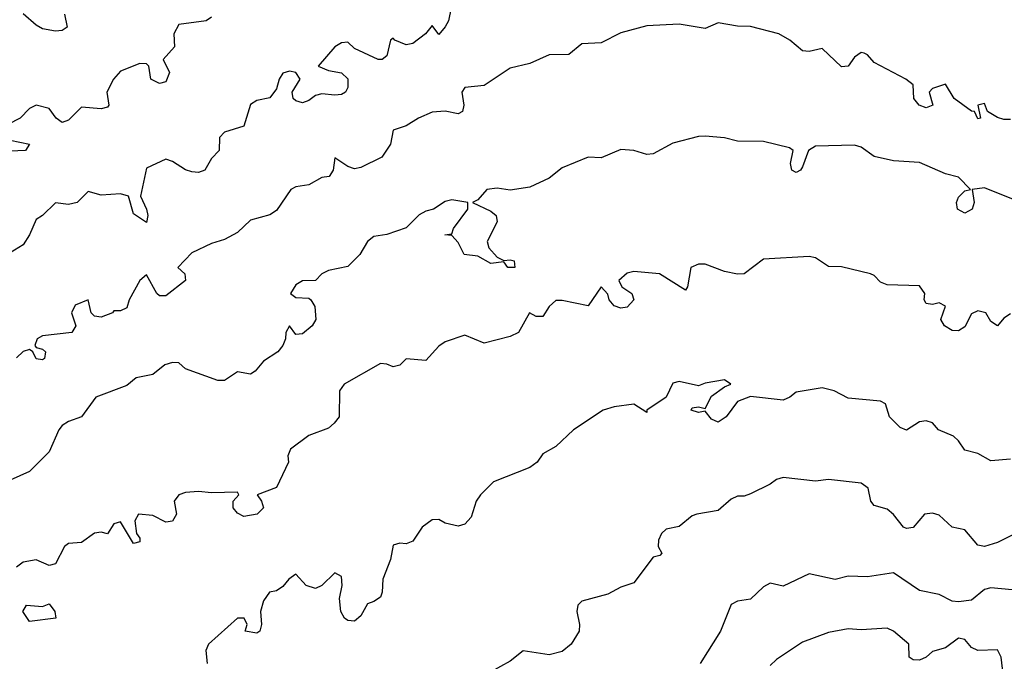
# Model space of a CAD drawing. Header units: metres. Extents: x -51132 to -49532, y -231222 to -229437.
# Tile 471 of 656: x -50080 to -50005, y -230201 to -230152. Entities that reach past the tile are written whole.
import ezdxf

# ---------------------------------------------------------------- set-up
doc = ezdxf.new("R2010")
doc.units = ezdxf.units.M
for name, color, linetype in [('CONTOUR_HALF', 8, 'Continuous'), ('CONTOUR_INDEX', 1, 'Continuous'), ('CONTOUR_INTER', 3, 'Continuous')]:
    doc.layers.add(name, color=color, linetype=linetype)

msp = doc.modelspace()

# ---------------------------------------------------------------- linework, layer by layer
at = {"layer": 'CONTOUR_HALF'}
for points, elevation in [([(-50065.58, -230151.475), (-50065.989, -230151.759), (-50068.08, -230152.057), (-50068.465, -230152.759), (-50068.412, -230153.759), (-50069.304, -230154.759), (-50068.804, -230155.759), (-50069.08, -230156.474), (-50069.58, -230156.599), (-50070.249, -230156.259), (-50070.399, -230155.259), (-50070.58, -230155.071), (-50071.08, -230155.067), (-50072.58, -230155.654), (-50073.121, -230156.259), (-50073.623, -230157.259), (-50073.48, -230158.259), (-50073.58, -230158.417), (-50074.08, -230158.536), (-50075.58, -230158.421), (-50076.58, -230159.408), (-50077.08, -230159.586), (-50077.526, -230159.259), (-50078.08, -230158.509), (-50079.08, -230158.254), (-50079.58, -230158.521), (-50080.303, -230159.259), (-50081.244, -230159.759)], 75.5), ([(-50004.08, -230159.359), (-50004.58, -230159.37), (-50005.08, -230159.225), (-50005.853, -230158.759), (-50006.08, -230158.123), (-50006.591, -230158.259), (-50006.377, -230159.259), (-50006.58, -230159.314), (-50006.838, -230158.759), (-50007.08, -230158.721), (-50008.422, -230157.759), (-50009.08, -230156.636), (-50010.08, -230156.987), (-50010.333, -230157.259), (-50010.066, -230158.259), (-50010.58, -230158.461), (-50011.111, -230158.259), (-50011.516, -230157.759), (-50011.58, -230156.705), (-50012.142, -230156.259), (-50014.58, -230154.968), (-50015.08, -230154.382), (-50015.331, -230154.259), (-50015.58, -230154.207), (-50016.08, -230154.57), (-50016.58, -230155.257), (-50017.08, -230155.307), (-50018.58, -230153.908), (-50019.58, -230154.129), (-50020.08, -230154.09), (-50021.068, -230153.259), (-50021.907, -230152.759), (-50024.08, -230152.205), (-50025.08, -230152.188), (-50026.58, -230151.932), (-50027.58, -230152.369), (-50029.58, -230152.021), (-50032.08, -230152.162), (-50034.08, -230152.689), (-50035.58, -230153.471), (-50037.08, -230153.538), (-50038.08, -230154.369), (-50039.58, -230154.394), (-50041.08, -230155.05), (-50042.58, -230155.426), (-50044.58, -230156.742), (-50046.08, -230156.9), (-50046.303, -230157.259), (-50046.142, -230158.259), (-50046.251, -230158.759), (-50046.58, -230158.939), (-50047.58, -230158.723), (-50048.58, -230158.813), (-50049.644, -230159.259), (-50050.58, -230159.848), (-50051.58, -230160.201), (-50051.803, -230161.259), (-50052.468, -230162.259), (-50054.08, -230163.067), (-50054.58, -230163.177), (-50055.08, -230162.999), (-50056.08, -230162.317), (-50056.202, -230163.259), (-50056.511, -230163.759), (-50057.08, -230163.842), (-50058.08, -230164.397), (-50059.08, -230164.545), (-50059.477, -230164.759), (-50060.58, -230166.385), (-50061.08, -230166.709), (-50062.58, -230167.107), (-50063.58, -230168.062), (-50064.58, -230168.606), (-50065.58, -230168.91), (-50067.08, -230169.623), (-50068.164, -230170.759), (-50067.631, -230171.259), (-50067.583, -230171.759), (-50069.08, -230172.945), (-50069.58, -230172.938), (-50069.771, -230172.759), (-50070.58, -230171.32), (-50071.08, -230171.774), (-50071.91, -230173.259), (-50072.08, -230173.882), (-50072.58, -230174.094), (-50073.08, -230174.09), (-50073.192, -230174.259), (-50074.08, -230174.599), (-50074.58, -230174.519), (-50074.843, -230174.259), (-50075.079, -230173.259), (-50076.08, -230173.674), (-50076.353, -230174.259), (-50076.017, -230175.259), (-50076.333, -230175.759), (-50078.58, -230176.033), (-50078.989, -230176.259), (-50079.182, -230176.759), (-50079.08, -230176.925), (-50078.58, -230177.056), (-50078.34, -230177.259), (-50078.435, -230177.759), (-50078.58, -230177.877), (-50079.08, -230177.797), (-50079.329, -230177.259), (-50079.58, -230177.088), (-50080.08, -230177.23), (-50080.58, -230177.727)], 74.5), ([(-50081.08, -230160.964), (-50079.58, -230161.278), (-50079.895, -230161.759), (-50081.08, -230161.8)], 75.5), ([(-50004.08, -230174.34), (-50004.58, -230174.653), (-50005.08, -230175.258), (-50005.58, -230174.924), (-50005.972, -230174.259), (-50006.58, -230174.095), (-50007.08, -230174.321), (-50007.58, -230175.343), (-50008.08, -230175.635), (-50008.58, -230175.604), (-50009.148, -230175.259), (-50009.437, -230174.759), (-50009.08, -230173.743), (-50009.58, -230173.49), (-50010.08, -230173.604), (-50010.58, -230173.525), (-50010.732, -230173.259), (-50010.679, -230172.759), (-50011.08, -230172.184), (-50013.58, -230172.104), (-50014.08, -230171.886), (-50014.58, -230171.367), (-50014.859, -230171.259), (-50017.08, -230170.7), (-50018.08, -230170.689), (-50019.08, -230170.029), (-50019.58, -230169.914), (-50023.08, -230170.129), (-50024.58, -230171.239), (-50025.08, -230171.275), (-50026.08, -230171.059), (-50027.58, -230170.513), (-50028.08, -230170.501), (-50028.684, -230170.759), (-50028.932, -230172.259), (-50029.08, -230172.512), (-50031.094, -230171.259), (-50033.08, -230171.061), (-50033.58, -230171.204), (-50034.224, -230171.759), (-50033.998, -230172.259), (-50033.212, -230172.759), (-50033.065, -230173.259), (-50033.58, -230173.819), (-50034.08, -230173.905), (-50034.58, -230173.724), (-50034.976, -230173.259), (-50035.08, -230172.806), (-50035.58, -230172.254), (-50036.58, -230173.712), (-50038.58, -230173.293), (-50039.08, -230173.293), (-50039.591, -230173.759), (-50040.08, -230174.539), (-50040.58, -230174.543), (-50041.105, -230174.259), (-50041.949, -230175.759), (-50042.58, -230176.089), (-50044.58, -230176.592), (-50046.08, -230175.967), (-50047.58, -230176.488), (-50048.08, -230176.83), (-50049.08, -230177.918), (-50050.58, -230177.792), (-50051.08, -230178.292), (-50051.58, -230178.409), (-50052.08, -230178.201), (-50052.58, -230178.167), (-50055.369, -230179.759), (-50055.727, -230180.259), (-50055.76, -230182.259), (-50056.123, -230182.759), (-50056.58, -230183.126), (-50058.08, -230183.701), (-50059.494, -230184.759), (-50059.697, -230185.259), (-50059.64, -230185.759), (-50060.58, -230187.705), (-50062.067, -230188.259), (-50061.726, -230188.759), (-50061.58, -230189.259), (-50062.071, -230189.759), (-50063.08, -230189.95), (-50063.58, -230189.682), (-50063.9, -230189.259), (-50063.907, -230188.759), (-50063.459, -230188.259), (-50063.58, -230188.069), (-50065.58, -230188.114), (-50066.58, -230188.005), (-50067.58, -230188.101), (-50068.093, -230188.259), (-50068.445, -230188.759), (-50068.278, -230189.759), (-50068.58, -230190.29), (-50069.08, -230190.382), (-50070.08, -230189.85), (-50071.19, -230189.759), (-50071.476, -230190.259), (-50071.347, -230191.259), (-50071.08, -230191.6), (-50071.08, -230191.883), (-50071.58, -230192.019), (-50072.58, -230190.339), (-50073.08, -230190.497), (-50073.58, -230191.268), (-50074.08, -230191.154), (-50074.58, -230191.215), (-50075.58, -230191.952), (-50076.58, -230192.018), (-50076.879, -230192.259), (-50077.58, -230193.582), (-50078.08, -230193.722), (-50079.08, -230193.263), (-50080.08, -230193.446), (-50080.58, -230193.833)], 73.5), ([(-50003.58, -230191.184), (-50005.08, -230191.933), (-50006.08, -230192.258), (-50006.58, -230192.156), (-50007.58, -230190.976), (-50008.58, -230190.751), (-50009.58, -230189.833), (-50010.08, -230189.685), (-50010.697, -230189.759), (-50011.58, -230190.795), (-50012.08, -230190.859), (-50012.319, -230190.759), (-50013.08, -230189.792), (-50013.58, -230189.373), (-50014.58, -230189.103), (-50014.832, -230188.759), (-50015.044, -230187.759), (-50015.58, -230187.36), (-50018.08, -230187.095), (-50019.08, -230187.223), (-50021.58, -230186.94), (-50022.08, -230187.084), (-50022.58, -230187.456), (-50024.08, -230188.191), (-50024.58, -230188.368), (-50025.08, -230188.373), (-50025.58, -230188.603), (-50026.58, -230189.473), (-50028.212, -230189.759), (-50028.58, -230189.897), (-50029.58, -230190.702), (-50030.58, -230190.911), (-50030.94, -230191.259), (-50031.171, -230191.759), (-50031.201, -230192.259), (-50030.903, -230192.759), (-50031.08, -230192.945), (-50031.58, -230193.069), (-50033.08, -230195.037), (-50034.08, -230195.389), (-50035.08, -230195.927), (-50037.08, -230196.463), (-50037.382, -230196.759), (-50037.445, -230197.259), (-50037.241, -230198.259), (-50037.279, -230198.759), (-50037.88, -230199.759), (-50038.58, -230200.342), (-50039.58, -230200.589), (-50041.58, -230200.271), (-50042.58, -230201.072), (-50044.08, -230201.892)], 72.5), ([(-50079.815, -230196.759), (-50078.58, -230196.866), (-50078.08, -230196.668), (-50077.641, -230197.259), (-50077.544, -230197.759), (-50079.58, -230198.034), (-50080.096, -230197.259), (-50079.815, -230196.759)], 73.5), ([(-50004.375, -230204.259), (-50004.803, -230200.759), (-50005.08, -230200.215), (-50006.58, -230200.256), (-50007.08, -230200.022), (-50007.58, -230199.418), (-50008.08, -230199.307), (-50009.08, -230200.046), (-50010.08, -230200.332), (-50010.58, -230200.773), (-50011.08, -230200.994), (-50011.58, -230200.966), (-50011.876, -230200.759), (-50011.899, -230199.759), (-50013.08, -230198.767), (-50013.58, -230198.532), (-50015.58, -230198.659), (-50016.58, -230198.595), (-50018.08, -230198.868), (-50020.08, -230199.626), (-50022.08, -230200.95), (-50022.58, -230201.406)], 71.5)]:
    msp.add_lwpolyline(points, dxfattribs=dict(at, elevation=elevation))
at = {"layer": 'CONTOUR_INDEX', "elevation": 75}
msp.add_lwpolyline([(-50047.127, -230150.759), (-50047.342, -230151.759), (-50047.58, -230152.236), (-50048.08, -230152.811), (-50048.58, -230152.138), (-50049.115, -230152.759), (-50050.08, -230153.522), (-50050.58, -230153.624), (-50051.464, -230153.259), (-50051.58, -230153.108), (-50051.793, -230153.259), (-50052.08, -230154.465), (-50052.439, -230154.759), (-50052.744, -230154.759), (-50054.58, -230153.908), (-50055.08, -230153.403), (-50055.58, -230153.454), (-50056.08, -230153.774), (-50057.371, -230155.259), (-50056.58, -230155.597), (-50055.58, -230155.779), (-50055.08, -230156.241), (-50055.08, -230156.902), (-50055.271, -230157.259), (-50055.58, -230157.436), (-50056.08, -230157.501), (-50057.08, -230157.391), (-50057.58, -230157.525), (-50058.08, -230157.909), (-50058.58, -230158.071), (-50059.08, -230157.941), (-50059.293, -230157.759), (-50059.366, -230157.259), (-50058.757, -230156.259), (-50059.08, -230155.736), (-50059.58, -230155.644), (-50060.08, -230155.809), (-50060.374, -230156.259), (-50060.58, -230156.999), (-50061.08, -230157.705), (-50062.08, -230157.915), (-50062.58, -230158.211), (-50063.08, -230159.87), (-50064.58, -230160.353), (-50064.961, -230160.759), (-50064.994, -230161.759), (-50065.58, -230162.373), (-50066.08, -230163.272), (-50066.58, -230163.44), (-50067.08, -230163.393), (-50067.58, -230163.251), (-50068.58, -230162.594), (-50069.08, -230162.433), (-50070.58, -230163.117), (-50071.029, -230165.259), (-50070.573, -230166.259), (-50070.476, -230166.759), (-50070.58, -230167.3), (-50071.58, -230166.635), (-50071.965, -230165.259), (-50072.58, -230165.103), (-50074.08, -230165.186), (-50075.08, -230164.915), (-50075.914, -230165.759), (-50076.58, -230165.901), (-50077.58, -230165.792), (-50078.58, -230166.757), (-50079.08, -230167.068), (-50079.594, -230168.259), (-50080.08, -230169.013), (-50081.08, -230169.627)], dxfattribs=at)
at = {"layer": 'CONTOUR_INTER'}
for points, elevation in [([(-50076.893, -230151.259), (-50076.692, -230152.259), (-50077.08, -230152.506), (-50077.58, -230152.568), (-50078.58, -230152.391), (-50079.08, -230152.114), (-50080.08, -230151.243)], 76), ([(-50003.58, -230165.629), (-50006.08, -230164.634), (-50007.02, -230164.759), (-50006.875, -230165.759), (-50007.031, -230166.259), (-50007.58, -230166.568), (-50008.157, -230166.259), (-50008.24, -230165.759), (-50008.08, -230165.34), (-50007.58, -230164.862), (-50007.155, -230164.759), (-50008.08, -230163.806), (-50009.08, -230163.559), (-50011.08, -230162.683), (-50013.08, -230162.55), (-50014.58, -230162.228), (-50015.58, -230161.497), (-50016.08, -230161.332), (-50019.08, -230161.411), (-50019.621, -230161.759), (-50020.08, -230163.006), (-50020.244, -230163.259), (-50020.58, -230163.452), (-50020.904, -230163.259), (-50021.02, -230162.759), (-50020.811, -230161.759), (-50021.08, -230161.546), (-50023.08, -230161.054), (-50025.08, -230161.029), (-50026.08, -230160.785), (-50027.58, -230160.649), (-50028.08, -230160.673), (-50030.08, -230161.189), (-50031.58, -230162.019), (-50032.08, -230162.052), (-50033.08, -230161.762), (-50034.08, -230161.684), (-50035.58, -230162.311), (-50036.58, -230162.263), (-50038.58, -230163.095), (-50039.58, -230163.896), (-50041.08, -230164.583), (-50042.58, -230164.805), (-50043.58, -230164.645), (-50044.38, -230164.759), (-50045.08, -230165.541), (-50045.491, -230165.759), (-50044.08, -230166.436), (-50043.658, -230166.759), (-50043.58, -230167.259), (-50044.355, -230168.759), (-50044.226, -230169.259), (-50043.58, -230169.975), (-50043.08, -230170.227), (-50042.58, -230170.164), (-50042.291, -230170.259), (-50042.237, -230170.759), (-50042.765, -230170.759), (-50043.08, -230170.331), (-50044.08, -230170.466), (-50045.08, -230169.888), (-50046.12, -230169.759), (-50046.58, -230168.847), (-50047.08, -230168.301), (-50047.607, -230168.259), (-50047.08, -230168.163), (-50046.954, -230167.759), (-50045.851, -230166.259), (-50045.849, -230165.759), (-50047.08, -230165.561), (-50047.58, -230165.682), (-50048.497, -230166.259), (-50049.08, -230166.414), (-50049.58, -230166.715), (-50050.58, -230167.706), (-50052.08, -230168.232), (-50053.08, -230168.366), (-50053.58, -230168.762), (-50054.153, -230169.759), (-50055.08, -230170.681), (-50056.58, -230170.991), (-50057.093, -230171.259), (-50057.58, -230171.752), (-50058.58, -230171.781), (-50059.08, -230172.109), (-50059.497, -230172.759), (-50059.08, -230173.061), (-50058.08, -230173.114), (-50057.935, -230173.259), (-50057.612, -230173.759), (-50057.541, -230174.759), (-50057.835, -230175.259), (-50058.58, -230175.861), (-50059.08, -230175.913), (-50059.58, -230175.26), (-50059.864, -230175.759), (-50059.872, -230176.259), (-50060.075, -230176.759), (-50060.466, -230177.259), (-50061.58, -230177.979), (-50062.202, -230178.759), (-50062.58, -230178.987), (-50063.58, -230178.809), (-50064.58, -230179.478), (-50065.08, -230179.478), (-50067.58, -230178.558), (-50068.08, -230178.109), (-50068.58, -230178.071), (-50069.176, -230178.259), (-50070.08, -230179.006), (-50071.37, -230179.259), (-50072.08, -230179.841), (-50074.486, -230180.759), (-50075.58, -230182.255), (-50076.58, -230182.61), (-50077.08, -230182.936), (-50077.334, -230183.259), (-50078.08, -230184.969), (-50079.58, -230186.484), (-50081.08, -230187.137)], 74), ([(-50004.08, -230185.521), (-50005.58, -230185.651), (-50006.58, -230185.08), (-50007.58, -230184.842), (-50008.08, -230184.11), (-50008.475, -230183.759), (-50009.629, -230183.259), (-50010.08, -230182.736), (-50010.58, -230182.574), (-50011.08, -230182.66), (-50012.08, -230183.302), (-50012.58, -230183.094), (-50013.387, -230182.259), (-50013.704, -230181.259), (-50014.08, -230181.044), (-50016.58, -230180.814), (-50017.652, -230180.259), (-50018.58, -230180.032), (-50020.58, -230180.366), (-50021.051, -230180.759), (-50021.58, -230180.991), (-50024.08, -230180.687), (-50025.08, -230181.094), (-50025.956, -230182.259), (-50026.58, -230182.674), (-50027.08, -230182.431), (-50027.58, -230181.821), (-50028.08, -230181.924), (-50028.66, -230181.759), (-50028.58, -230181.58), (-50028.08, -230181.503), (-50027.58, -230181.619), (-50027.08, -230180.666), (-50026.08, -230179.946), (-50025.61, -230179.759), (-50026.08, -230179.41), (-50027.58, -230179.661), (-50028.08, -230179.876), (-50029.58, -230179.545), (-50030.08, -230179.671), (-50030.575, -230180.759), (-50032.057, -230181.759), (-50032.08, -230181.917), (-50033.08, -230181.299), (-50034.58, -230181.492), (-50035.418, -230181.759), (-50037.707, -230183.259), (-50039.08, -230184.549), (-50040.08, -230185.107), (-50040.517, -230185.759), (-50041.08, -230186.171), (-50043.876, -230187.259), (-50044.873, -230188.259), (-50045.197, -230188.759), (-50045.58, -230190.001), (-50046.08, -230190.532), (-50046.58, -230190.684), (-50047.58, -230190.452), (-50048.08, -230190.17), (-50048.58, -230190.192), (-50049.367, -230190.759), (-50050.08, -230191.828), (-50050.58, -230192.037), (-50051.08, -230191.994), (-50051.58, -230192.142), (-50051.805, -230193.259), (-50052.4, -230194.759), (-50052.446, -230195.759), (-50052.58, -230196.141), (-50053.08, -230196.496), (-50053.58, -230196.653), (-50054.08, -230197.575), (-50054.58, -230197.999), (-50055.08, -230197.944), (-50055.329, -230197.759), (-50055.615, -230197.259), (-50055.711, -230196.259), (-50055.522, -230195.259), (-50055.58, -230194.557), (-50056.08, -230194.275), (-50057.08, -230195.263), (-50057.58, -230195.484), (-50058.291, -230195.259), (-50059.08, -230194.372), (-50059.62, -230194.759), (-50060.08, -230195.321), (-50060.58, -230195.65), (-50061.104, -230195.759), (-50061.58, -230196.444), (-50061.816, -230197.259), (-50061.716, -230198.259), (-50061.859, -230198.759), (-50062.08, -230198.919), (-50062.974, -230198.759), (-50062.837, -230198.259), (-50063.056, -230197.759), (-50063.58, -230197.772), (-50065.813, -230199.759), (-50066.008, -230200.259), (-50065.908, -230201.259)], 73), ([(-50002.032, -230195.759), (-50005.58, -230195.434), (-50006.08, -230195.56), (-50007.08, -230196.37), (-50008.08, -230196.51), (-50008.58, -230196.456), (-50009.58, -230195.948), (-50011.08, -230195.648), (-50013.08, -230194.28), (-50015.08, -230194.587), (-50016.58, -230194.527), (-50017.58, -230194.784), (-50019.58, -230194.348), (-50021.58, -230195.293), (-50022.58, -230195.069), (-50023.08, -230195.354), (-50024.08, -230196.307), (-50025.08, -230196.464), (-50025.58, -230196.722), (-50026.397, -230198.759), (-50027.965, -230201.259)], 72)]:
    msp.add_lwpolyline(points, dxfattribs=dict(at, elevation=elevation))

doc.saveas('drawing.dxf')
